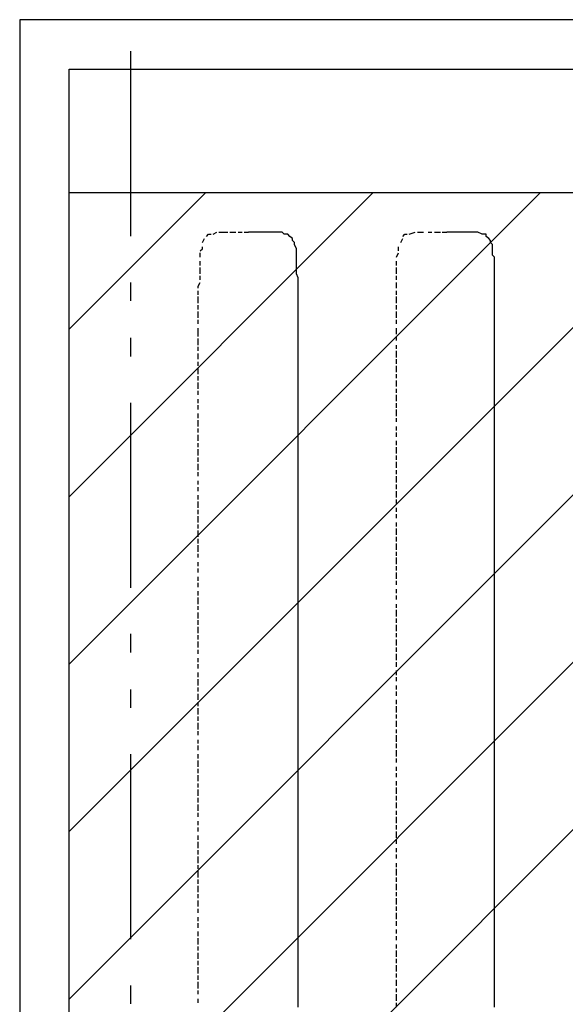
# Model space of a CAD drawing. Extents: x 997 to 109698, y 921 to 94021.
# Tile 372 of 656: x 6473 to 7579, y 57040 to 59036. Entities that reach past the tile are written whole.
import ezdxf

# ---------------------------------------------------------------- set-up
doc = ezdxf.new("R2010")
doc.units = 0
doc.header["$MEASUREMENT"] = 0
for name, color, linetype in [('12', 7, 'CONTINUOUS'), ('28', 7, 'CONTINUOUS'), ('40', 7, 'CONTINUOUS')]:
    doc.layers.add(name, color=color, linetype=linetype)

msp = doc.modelspace()

# ---------------------------------------------------------------- linework, layer by layer
at = {"layer": '12', "color": 1}
for p, q in [((6864.630503, 58601.563401), (6872.630503, 58605.563401)), ((6876.630503, 58605.563401), (6885.630503, 58605.563401)), ((6885.630503, 58605.563401), (6894.630503, 58605.563401)), ((6898.630503, 58605.563401), (6910.630503, 58605.563401)), ((6915.630503, 58605.563401), (6923.630503, 58605.563401)), ((6927.630503, 58605.563401), (6936.630503, 58605.563401)), ((7262.630503, 58601.563401), (7274.630503, 58605.563401)), ((7279.630503, 58605.563401), (7287.630503, 58605.563401)), ((7287.630503, 58605.563401), (7291.630503, 58605.563401)), ((7300.630503, 58605.563401), (7308.630503, 58605.563401)), ((7313.630503, 58605.563401), (7325.630503, 58605.563401)), ((7329.630503, 58605.563401), (7338.630503, 58605.563401)), ((6843.630503, 58584.563401), (6847.630503, 58592.563401)), ((7240.630503, 58567.563401), (7240.630503, 58575.563401)), ((7245.630503, 58584.563401), (7249.630503, 58592.563401)), ((6838.630503, 58554.563401), (6838.630503, 58563.563401)), ((7236.630503, 58554.563401), (7240.630503, 58563.563401)), ((6838.630503, 58537.563401), (6838.630503, 58546.563401)), ((7236.630503, 58537.563401), (7236.630503, 58546.563401)), ((6838.630503, 58520.563401), (6838.630503, 58533.563401)), ((6838.630503, 58508.563401), (6838.630503, 58516.563401)), ((7236.630503, 58520.563401), (7236.630503, 58533.563401)), ((7236.630503, 58508.563401), (7236.630503, 58516.563401)), ((7236.630503, 58491.563401), (7236.630503, 58503.563401)), ((6834.630503, 58478.563401), (6834.630503, 58486.563401)), ((6834.630503, 58461.563401), (6834.630503, 58474.563401)), ((7236.630503, 58478.563401), (7236.630503, 58486.563401)), ((7236.630503, 58461.563401), (7236.630503, 58474.563401)), ((6834.630503, 58448.563401), (6834.630503, 58457.563401)), ((7236.630503, 58448.563401), (7236.630503, 58457.563401)), ((6834.630503, 58431.563401), (6834.630503, 58444.563401)), ((7236.630503, 58431.563401), (7236.630503, 58444.563401)), ((6834.630503, 58419.563401), (6834.630503, 58427.563401)), ((7236.630503, 58419.563401), (7236.630503, 58427.563401)), ((6834.630503, 58402.563401), (6834.630503, 58410.563401)), ((6834.630503, 58393.563401), (6834.630503, 58402.563401)), ((7236.630503, 58402.563401), (7236.630503, 58410.563401)), ((7236.630503, 58398.563401), (7236.630503, 58402.563401)), ((6834.630503, 58376.563401), (6834.630503, 58389.563401)), ((7236.630503, 58385.563401), (7236.630503, 58393.563401)), ((7236.630503, 58368.563401), (7236.630503, 58376.563401)), ((6834.630503, 58364.563401), (6834.630503, 58372.563401)), ((6834.630503, 58347.563401), (6834.630503, 58359.563401)), ((7236.630503, 58351.563401), (7236.630503, 58364.563401)), ((6834.630503, 58334.563401), (6834.630503, 58342.563401)), ((7236.630503, 58338.563401), (7236.630503, 58347.563401)), ((7236.630503, 58321.563401), (7236.630503, 58334.563401)), ((6834.630503, 58317.563401), (6834.630503, 58330.563401)), ((7236.630503, 58309.563401), (7236.630503, 58317.563401)), ((6834.630503, 58304.563401), (6834.630503, 58313.563401)), ((6834.630503, 58287.563401), (6834.630503, 58300.563401)), ((7236.630503, 58292.563401), (7236.630503, 58304.563401)), ((6834.630503, 58275.563401), (6834.630503, 58283.563401)), ((7236.630503, 58279.563401), (7236.630503, 58287.563401)), ((7236.630503, 58262.563401), (7236.630503, 58275.563401)), ((6834.630503, 58258.563401), (6834.630503, 58266.563401)), ((6834.630503, 58245.563401), (6834.630503, 58254.563401)), ((7236.630503, 58249.563401), (7236.630503, 58258.563401)), ((6834.630503, 58228.563401), (6834.630503, 58237.563401)), ((7236.630503, 58232.563401), (7236.630503, 58245.563401)), ((6834.630503, 58211.563401), (6834.630503, 58224.563401)), ((7236.630503, 58220.563401), (7236.630503, 58228.563401)), ((6834.630503, 58199.563401), (6834.630503, 58207.563401)), ((6834.630503, 58182.563401), (6834.630503, 58194.563401)), ((7236.630503, 58203.563401), (7236.630503, 58211.563401)), ((7236.630503, 58190.563401), (7236.630503, 58199.563401)), ((6834.630503, 58169.563401), (6834.630503, 58177.563401)), ((7236.630503, 58173.563401), (7236.630503, 58182.563401)), ((6834.630503, 58152.563401), (6834.630503, 58165.563401)), ((7236.630503, 58156.563401), (7236.630503, 58169.563401)), ((6834.630503, 58139.563401), (6834.630503, 58148.563401)), ((6834.630503, 58122.563401), (6834.630503, 58135.563401)), ((7236.630503, 58143.563401), (7236.630503, 58152.563401)), ((7236.630503, 58127.563401), (7236.630503, 58139.563401)), ((6834.630503, 58110.563401), (6834.630503, 58118.563401)), ((7236.630503, 58114.563401), (7236.630503, 58122.563401)), ((6834.630503, 58093.563401), (6834.630503, 58101.563401)), ((7236.630503, 58097.563401), (7236.630503, 58110.563401)), ((6834.630503, 58080.563401), (6834.630503, 58088.563401)), ((7236.630503, 58084.563401), (7236.630503, 58093.563401)), ((7236.630503, 58067.563401), (7236.630503, 58080.563401)), ((6834.630503, 58063.563401), (6834.630503, 58072.563401)), ((6834.630503, 58046.563401), (6834.630503, 58059.563401)), ((7236.630503, 58055.563401), (7236.630503, 58063.563401)), ((6834.630503, 58033.563401), (6834.630503, 58042.563401)), ((7236.630503, 58038.563401), (7236.630503, 58046.563401)), ((6834.630503, 58016.563401), (6834.630503, 58029.563401)), ((7236.630503, 58025.563401), (7236.630503, 58033.563401)), ((7236.630503, 58008.563401), (7236.630503, 58016.563401)), ((6834.630503, 58004.563401), (6834.630503, 58012.563401)), ((6834.630503, 57987.563401), (6834.630503, 58000.563401)), ((7236.630503, 57991.563401), (7236.630503, 58004.563401)), ((6834.630503, 57974.563401), (6834.630503, 57983.563401)), ((7236.630503, 57978.563401), (7236.630503, 57987.563401)), ((6834.630503, 57957.563401), (6834.630503, 57970.563401)), ((7236.630503, 57961.563401), (7236.630503, 57974.563401)), ((7236.630503, 57949.563401), (7236.630503, 57957.563401)), ((6834.630503, 57945.563401), (6834.630503, 57953.563401)), ((6834.630503, 57928.563401), (6834.630503, 57936.563401)), ((7236.630503, 57932.563401), (7236.630503, 57945.563401)), ((6834.630503, 57915.563401), (6834.630503, 57923.563401)), ((7236.630503, 57919.563401), (7236.630503, 57928.563401)), ((7236.630503, 57902.563401), (7236.630503, 57915.563401)), ((6834.630503, 57898.563401), (6834.630503, 57906.563401)), ((7236.630503, 57890.563401), (7236.630503, 57898.563401)), ((6834.630503, 57885.563401), (6834.630503, 57894.563401)), ((6834.630503, 57868.563401), (6834.630503, 57877.563401)), ((7236.630503, 57873.563401), (7236.630503, 57881.563401)), ((6834.630503, 57851.563401), (6834.630503, 57864.563401)), ((7236.630503, 57860.563401), (7236.630503, 57868.563401)), ((6834.630503, 57839.563401), (6834.630503, 57847.563401)), ((7236.630503, 57843.563401), (7236.630503, 57851.563401)), ((7236.630503, 57826.563401), (7236.630503, 57839.563401)), ((6834.630503, 57822.563401), (6834.630503, 57834.563401)), ((6834.630503, 57809.563401), (6834.630503, 57818.563401)), ((7236.630503, 57813.563401), (7236.630503, 57822.563401)), ((6834.630503, 57792.563401), (6834.630503, 57805.563401)), ((7236.630503, 57796.563401), (7236.630503, 57809.563401)), ((6834.630503, 57779.563401), (6834.630503, 57788.563401)), ((6834.630503, 57763.563401), (6834.630503, 57775.563401)), ((7236.630503, 57784.563401), (7236.630503, 57792.563401)), ((7236.630503, 57767.563401), (7236.630503, 57779.563401)), ((6834.630503, 57750.563401), (6834.630503, 57758.563401)), ((7236.630503, 57754.563401), (7236.630503, 57763.563401)), ((6834.630503, 57733.563401), (6834.630503, 57741.563401)), ((7236.630503, 57737.563401), (7236.630503, 57750.563401)), ((6834.630503, 57720.563401), (6834.630503, 57729.563401)), ((7236.630503, 57724.563401), (7236.630503, 57733.563401)), ((7236.630503, 57707.563401), (7236.630503, 57716.563401)), ((6834.630503, 57703.563401), (6834.630503, 57712.563401)), ((6834.630503, 57686.563401), (6834.630503, 57699.563401)), ((7236.630503, 57695.563401), (7236.630503, 57703.563401)), ((6834.630503, 57674.563401), (6834.630503, 57682.563401)), ((7236.630503, 57678.563401), (7236.630503, 57686.563401)), ((6834.630503, 57657.563401), (6834.630503, 57669.563401)), ((7236.630503, 57665.563401), (7236.630503, 57674.563401)), ((7236.630503, 57648.563401), (7236.630503, 57657.563401)), ((6834.630503, 57644.563401), (6834.630503, 57652.563401)), ((6834.630503, 57627.563401), (6834.630503, 57640.563401)), ((7236.630503, 57631.563401), (7236.630503, 57644.563401)), ((6834.630503, 57614.563401), (6834.630503, 57623.563401)), ((7236.630503, 57619.563401), (7236.630503, 57627.563401)), ((6834.630503, 57597.563401), (6834.630503, 57610.563401)), ((7236.630503, 57602.563401), (7236.630503, 57614.563401)), ((7236.630503, 57589.563401), (7236.630503, 57597.563401)), ((6834.630503, 57585.563401), (6834.630503, 57593.563401)), ((6834.630503, 57568.563401), (6834.630503, 57576.563401)), ((7236.630503, 57572.563401), (7236.630503, 57585.563401)), ((6834.630503, 57555.563401), (6834.630503, 57564.563401)), ((7236.630503, 57559.563401), (7236.630503, 57568.563401)), ((6834.630503, 57538.563401), (6834.630503, 57547.563401)), ((7236.630503, 57542.563401), (7236.630503, 57555.563401)), ((7236.630503, 57530.563401), (7236.630503, 57538.563401)), ((6834.630503, 57521.563401), (6834.630503, 57534.563401)), ((6834.630503, 57508.563401), (6834.630503, 57517.563401)), ((7236.630503, 57513.563401), (7236.630503, 57521.563401)), ((6834.630503, 57492.563401), (6834.630503, 57504.563401)), ((7236.630503, 57500.563401), (7236.630503, 57508.563401)), ((6834.630503, 57479.563401), (6834.630503, 57487.563401)), ((7236.630503, 57483.563401), (7236.630503, 57492.563401)), ((7236.630503, 57466.563401), (7236.630503, 57479.563401)), ((6834.630503, 57462.563401), (6834.630503, 57475.563401)), ((6834.630503, 57449.563401), (6834.630503, 57458.563401)), ((7236.630503, 57453.563401), (7236.630503, 57462.563401)), ((6834.630503, 57432.563401), (6834.630503, 57445.563401)), ((7236.630503, 57437.563401), (7236.630503, 57449.563401)), ((6834.630503, 57420.563401), (6834.630503, 57428.563401)), ((7236.630503, 57424.563401), (7236.630503, 57432.563401)), ((7236.630503, 57407.563401), (7236.630503, 57420.563401)), ((6834.630503, 57403.563401), (6834.630503, 57411.563401)), ((6834.630503, 57390.563401), (6834.630503, 57398.563401)), ((7236.630503, 57394.563401), (7236.630503, 57403.563401)), ((6834.630503, 57373.563401), (6834.630503, 57382.563401)), ((7236.630503, 57377.563401), (7236.630503, 57390.563401)), ((6834.630503, 57356.563401), (6834.630503, 57369.563401)), ((7236.630503, 57365.563401), (7236.630503, 57373.563401)), ((7236.630503, 57348.563401), (7236.630503, 57356.563401)), ((6834.630503, 57343.563401), (6834.630503, 57352.563401)), ((6834.630503, 57326.563401), (6834.630503, 57339.563401)), ((7236.630503, 57335.563401), (7236.630503, 57343.563401)), ((6834.630503, 57314.563401), (6834.630503, 57322.563401)), ((7236.630503, 57318.563401), (7236.630503, 57326.563401)), ((6834.630503, 57297.563401), (6834.630503, 57310.563401)), ((7236.630503, 57301.563401), (7236.630503, 57314.563401)), ((7236.630503, 57288.563401), (7236.630503, 57297.563401)), ((6834.630503, 57284.563401), (6834.630503, 57293.563401)), ((6834.630503, 57267.563401), (6834.630503, 57280.563401)), ((7236.630503, 57271.563401), (7236.630503, 57284.563401)), ((6834.630503, 57255.563401), (6834.630503, 57263.563401)), ((7236.630503, 57259.563401), (7236.630503, 57267.563401)), ((6834.630503, 57238.563401), (6834.630503, 57250.563401)), ((7236.630503, 57242.563401), (7236.630503, 57255.563401)), ((7236.630503, 57229.563401), (7236.630503, 57238.563401)), ((6834.630503, 57225.563401), (6834.630503, 57233.563401)), ((7236.630503, 57212.563401), (7236.630503, 57225.563401)), ((6834.630503, 57208.563401), (6834.630503, 57216.563401)), ((6834.630503, 57195.563401), (6834.630503, 57204.563401)), ((7236.630503, 57199.563401), (7236.630503, 57208.563401)), ((6834.630503, 57178.563401), (6834.630503, 57187.563401)), ((7236.630503, 57183.563401), (7236.630503, 57191.563401)), ((7236.630503, 57170.563401), (7236.630503, 57178.563401)), ((6834.630503, 57161.563401), (6834.630503, 57174.563401)), ((6834.630503, 57149.563401), (6834.630503, 57157.563401)), ((7236.630503, 57153.563401), (7236.630503, 57161.563401)), ((6834.630503, 57132.563401), (6834.630503, 57144.563401)), ((7236.630503, 57136.563401), (7236.630503, 57149.563401)), ((6834.630503, 57119.563401), (6834.630503, 57128.563401)), ((7236.630503, 57123.563401), (7236.630503, 57132.563401)), ((7236.630503, 57106.563401), (7236.630503, 57119.563401)), ((6834.630503, 57102.563401), (6834.630503, 57115.563401)), ((6834.630503, 57089.563401), (6834.630503, 57098.563401)), ((7236.630503, 57094.563401), (7236.630503, 57102.563401)), ((6834.630503, 57072.563401), (6834.630503, 57085.563401)), ((7236.630503, 57077.563401), (7236.630503, 57089.563401)), ((6834.630503, 57060.563401), (6834.630503, 57068.563401)), ((7236.630503, 57064.563401), (7236.630503, 57072.563401)), ((7236.630503, 57047.563401), (7236.630503, 57060.563401)), ((6834.630503, 57043.563401), (6834.630503, 57051.563401)), ((7236.630503, 57034.563401), (7236.630503, 57043.563401))]:
    msp.add_line(p, q, dxfattribs=at)
at = {"layer": '12', "color": 5}
for p, q in [((6940.630503, 58605.563401), (6936.630503, 58605.563401)), ((6953.630503, 58605.563401), (6940.630503, 58605.563401)), ((6961.630503, 58605.563401), (6953.630503, 58605.563401)), ((6970.630503, 58605.563401), (6961.630503, 58605.563401)), ((6982.630503, 58605.563401), (6970.630503, 58605.563401)), ((6986.630503, 58605.563401), (6982.630503, 58605.563401)), ((6991.630503, 58605.563401), (6986.630503, 58605.563401)), ((7004.630503, 58605.563401), (6991.630503, 58605.563401)), ((7342.630503, 58605.563401), (7338.630503, 58605.563401)), ((7350.630503, 58605.563401), (7342.630503, 58605.563401)), ((7359.630503, 58605.563401), (7350.630503, 58605.563401)), ((7372.630503, 58605.563401), (7359.630503, 58605.563401)), ((7380.630503, 58605.563401), (7372.630503, 58605.563401)), ((7384.630503, 58605.563401), (7380.630503, 58605.563401)), ((7393.630503, 58605.563401), (7384.630503, 58605.563401)), ((7401.630503, 58605.563401), (7393.630503, 58605.563401)), ((7410.630503, 58601.563401), (7401.630503, 58605.563401)), ((7033.630503, 58571.563401), (7029.630503, 58580.563401)), ((7431.630503, 58571.563401), (7431.630503, 58580.563401)), ((7033.630503, 58558.563401), (7033.630503, 58571.563401)), ((7033.630503, 58550.563401), (7033.630503, 58558.563401)), ((7431.630503, 58558.563401), (7431.630503, 58571.563401)), ((7033.630503, 58541.563401), (7033.630503, 58550.563401)), ((7033.630503, 58529.563401), (7033.630503, 58541.563401)), ((7435.630503, 58541.563401), (7435.630503, 58550.563401)), ((7435.630503, 58529.563401), (7435.630503, 58541.563401)), ((7033.630503, 58520.563401), (7033.630503, 58529.563401)), ((7037.630503, 58512.563401), (7033.630503, 58520.563401)), ((7435.630503, 58520.563401), (7435.630503, 58529.563401)), ((7435.630503, 58512.563401), (7435.630503, 58520.563401)), ((7037.630503, 58499.563401), (7037.630503, 58512.563401)), ((7037.630503, 58491.563401), (7037.630503, 58499.563401)), ((7435.630503, 58499.563401), (7435.630503, 58512.563401)), ((7435.630503, 58491.563401), (7435.630503, 58499.563401)), ((7037.630503, 58478.563401), (7037.630503, 58491.563401)), ((7037.630503, 58469.563401), (7037.630503, 58478.563401)), ((7435.630503, 58478.563401), (7435.630503, 58491.563401)), ((7435.630503, 58469.563401), (7435.630503, 58478.563401)), ((7037.630503, 58461.563401), (7037.630503, 58469.563401)), ((7037.630503, 58448.563401), (7037.630503, 58461.563401)), ((7435.630503, 58461.563401), (7435.630503, 58469.563401)), ((7435.630503, 58448.563401), (7435.630503, 58461.563401)), ((7037.630503, 58440.563401), (7037.630503, 58448.563401)), ((7037.630503, 58431.563401), (7037.630503, 58440.563401)), ((7435.630503, 58440.563401), (7435.630503, 58448.563401)), ((7435.630503, 58431.563401), (7435.630503, 58440.563401)), ((7037.630503, 58419.563401), (7037.630503, 58431.563401)), ((7037.630503, 58410.563401), (7037.630503, 58419.563401)), ((7435.630503, 58419.563401), (7435.630503, 58431.563401)), ((7435.630503, 58410.563401), (7435.630503, 58419.563401)), ((7037.630503, 58402.563401), (7037.630503, 58410.563401)), ((7037.630503, 58398.563401), (7037.630503, 58402.563401)), ((7037.630503, 58385.563401), (7037.630503, 58398.563401)), ((7435.630503, 58402.563401), (7435.630503, 58410.563401)), ((7435.630503, 58398.563401), (7435.630503, 58402.563401)), ((7435.630503, 58385.563401), (7435.630503, 58398.563401)), ((7037.630503, 58376.563401), (7037.630503, 58385.563401)), ((7037.630503, 58364.563401), (7037.630503, 58376.563401)), ((7435.630503, 58376.563401), (7435.630503, 58385.563401)), ((7435.630503, 58364.563401), (7435.630503, 58376.563401)), ((7037.630503, 58355.563401), (7037.630503, 58364.563401)), ((7037.630503, 58347.563401), (7037.630503, 58355.563401)), ((7435.630503, 58355.563401), (7435.630503, 58364.563401)), ((7435.630503, 58347.563401), (7435.630503, 58355.563401)), ((7037.630503, 58334.563401), (7037.630503, 58347.563401)), ((7037.630503, 58326.563401), (7037.630503, 58334.563401)), ((7435.630503, 58334.563401), (7435.630503, 58347.563401)), ((7435.630503, 58326.563401), (7435.630503, 58334.563401)), ((7037.630503, 58317.563401), (7037.630503, 58326.563401)), ((7037.630503, 58304.563401), (7037.630503, 58317.563401)), ((7435.630503, 58317.563401), (7435.630503, 58326.563401)), ((7435.630503, 58304.563401), (7435.630503, 58317.563401)), ((7037.630503, 58296.563401), (7037.630503, 58304.563401)), ((7037.630503, 58287.563401), (7037.630503, 58296.563401)), ((7435.630503, 58296.563401), (7435.630503, 58304.563401)), ((7435.630503, 58287.563401), (7435.630503, 58296.563401)), ((7037.630503, 58275.563401), (7037.630503, 58287.563401)), ((7037.630503, 58266.563401), (7037.630503, 58275.563401)), ((7435.630503, 58275.563401), (7435.630503, 58287.563401)), ((7435.630503, 58266.563401), (7435.630503, 58275.563401)), ((7037.630503, 58254.563401), (7037.630503, 58266.563401)), ((7037.630503, 58245.563401), (7037.630503, 58254.563401)), ((7435.630503, 58254.563401), (7435.630503, 58266.563401)), ((7435.630503, 58245.563401), (7435.630503, 58254.563401)), ((7037.630503, 58237.563401), (7037.630503, 58245.563401)), ((7037.630503, 58224.563401), (7037.630503, 58237.563401)), ((7435.630503, 58237.563401), (7435.630503, 58245.563401)), ((7435.630503, 58224.563401), (7435.630503, 58237.563401)), ((7037.630503, 58215.563401), (7037.630503, 58224.563401)), ((7037.630503, 58207.563401), (7037.630503, 58215.563401)), ((7435.630503, 58215.563401), (7435.630503, 58224.563401)), ((7435.630503, 58207.563401), (7435.630503, 58215.563401)), ((7037.630503, 58194.563401), (7037.630503, 58207.563401)), ((7037.630503, 58186.563401), (7037.630503, 58194.563401)), ((7435.630503, 58194.563401), (7435.630503, 58207.563401)), ((7435.630503, 58186.563401), (7435.630503, 58194.563401)), ((7037.630503, 58177.563401), (7037.630503, 58186.563401)), ((7037.630503, 58165.563401), (7037.630503, 58177.563401)), ((7435.630503, 58177.563401), (7435.630503, 58186.563401)), ((7435.630503, 58165.563401), (7435.630503, 58177.563401)), ((7037.630503, 58156.563401), (7037.630503, 58165.563401)), ((7037.630503, 58143.563401), (7037.630503, 58156.563401)), ((7435.630503, 58156.563401), (7435.630503, 58165.563401)), ((7435.630503, 58143.563401), (7435.630503, 58156.563401)), ((7037.630503, 58135.563401), (7037.630503, 58143.563401)), ((7037.630503, 58127.563401), (7037.630503, 58135.563401)), ((7435.630503, 58135.563401), (7435.630503, 58143.563401)), ((7435.630503, 58127.563401), (7435.630503, 58135.563401)), ((7037.630503, 58114.563401), (7037.630503, 58127.563401)), ((7435.630503, 58114.563401), (7435.630503, 58127.563401)), ((7037.630503, 58105.563401), (7037.630503, 58114.563401)), ((7037.630503, 58097.563401), (7037.630503, 58105.563401)), ((7037.630503, 58084.563401), (7037.630503, 58097.563401)), ((7435.630503, 58105.563401), (7435.630503, 58114.563401)), ((7435.630503, 58097.563401), (7435.630503, 58105.563401)), ((7435.630503, 58084.563401), (7435.630503, 58097.563401)), ((7037.630503, 58076.563401), (7037.630503, 58084.563401)), ((7037.630503, 58067.563401), (7037.630503, 58076.563401)), ((7435.630503, 58076.563401), (7435.630503, 58084.563401)), ((7435.630503, 58067.563401), (7435.630503, 58076.563401)), ((7037.630503, 58055.563401), (7037.630503, 58067.563401)), ((7037.630503, 58046.563401), (7037.630503, 58055.563401)), ((7435.630503, 58055.563401), (7435.630503, 58067.563401)), ((7435.630503, 58046.563401), (7435.630503, 58055.563401)), ((7037.630503, 58038.563401), (7037.630503, 58046.563401)), ((7037.630503, 58025.563401), (7037.630503, 58038.563401)), ((7435.630503, 58033.563401), (7435.630503, 58046.563401)), ((7037.630503, 58016.563401), (7037.630503, 58025.563401)), ((7037.630503, 58004.563401), (7037.630503, 58016.563401)), ((7435.630503, 58025.563401), (7435.630503, 58033.563401)), ((7435.630503, 58016.563401), (7435.630503, 58025.563401)), ((7435.630503, 58004.563401), (7435.630503, 58016.563401)), ((7037.630503, 57995.563401), (7037.630503, 58004.563401)), ((7037.630503, 57987.563401), (7037.630503, 57995.563401)), ((7435.630503, 57995.563401), (7435.630503, 58004.563401)), ((7435.630503, 57987.563401), (7435.630503, 57995.563401)), ((7037.630503, 57974.563401), (7037.630503, 57987.563401)), ((7435.630503, 57974.563401), (7435.630503, 57987.563401)), ((7037.630503, 57966.563401), (7037.630503, 57974.563401)), ((7037.630503, 57957.563401), (7037.630503, 57966.563401)), ((7037.630503, 57945.563401), (7037.630503, 57957.563401)), ((7435.630503, 57966.563401), (7435.630503, 57974.563401)), ((7435.630503, 57957.563401), (7435.630503, 57966.563401)), ((7435.630503, 57945.563401), (7435.630503, 57957.563401)), ((7037.630503, 57936.563401), (7037.630503, 57945.563401)), ((7037.630503, 57928.563401), (7037.630503, 57936.563401)), ((7435.630503, 57936.563401), (7435.630503, 57945.563401)), ((7435.630503, 57923.563401), (7435.630503, 57936.563401)), ((7037.630503, 57915.563401), (7037.630503, 57928.563401)), ((7037.630503, 57906.563401), (7037.630503, 57915.563401)), ((7435.630503, 57915.563401), (7435.630503, 57923.563401)), ((7435.630503, 57906.563401), (7435.630503, 57915.563401)), ((7037.630503, 57894.563401), (7037.630503, 57906.563401)), ((7435.630503, 57894.563401), (7435.630503, 57906.563401)), ((7037.630503, 57885.563401), (7037.630503, 57894.563401)), ((7037.630503, 57877.563401), (7037.630503, 57885.563401)), ((7037.630503, 57864.563401), (7037.630503, 57877.563401)), ((7435.630503, 57885.563401), (7435.630503, 57894.563401)), ((7435.630503, 57877.563401), (7435.630503, 57885.563401)), ((7435.630503, 57864.563401), (7435.630503, 57877.563401)), ((7037.630503, 57856.563401), (7037.630503, 57864.563401)), ((7037.630503, 57847.563401), (7037.630503, 57856.563401)), ((7435.630503, 57856.563401), (7435.630503, 57864.563401)), ((7435.630503, 57847.563401), (7435.630503, 57856.563401)), ((7037.630503, 57834.563401), (7037.630503, 57847.563401)), ((7435.630503, 57834.563401), (7435.630503, 57847.563401)), ((7037.630503, 57826.563401), (7037.630503, 57834.563401)), ((7037.630503, 57818.563401), (7037.630503, 57826.563401)), ((7037.630503, 57805.563401), (7037.630503, 57818.563401)), ((7435.630503, 57826.563401), (7435.630503, 57834.563401)), ((7435.630503, 57818.563401), (7435.630503, 57826.563401)), ((7435.630503, 57805.563401), (7435.630503, 57818.563401)), ((7037.630503, 57796.563401), (7037.630503, 57805.563401)), ((7037.630503, 57784.563401), (7037.630503, 57796.563401)), ((7435.630503, 57796.563401), (7435.630503, 57805.563401)), ((7435.630503, 57784.563401), (7435.630503, 57796.563401)), ((7037.630503, 57775.563401), (7037.630503, 57784.563401)), ((7037.630503, 57767.563401), (7037.630503, 57775.563401)), ((7435.630503, 57775.563401), (7435.630503, 57784.563401)), ((7435.630503, 57767.563401), (7435.630503, 57775.563401)), ((7037.630503, 57754.563401), (7037.630503, 57767.563401)), ((7435.630503, 57754.563401), (7435.630503, 57767.563401)), ((7037.630503, 57746.563401), (7037.630503, 57754.563401)), ((7037.630503, 57737.563401), (7037.630503, 57746.563401)), ((7037.630503, 57724.563401), (7037.630503, 57737.563401)), ((7435.630503, 57746.563401), (7435.630503, 57754.563401)), ((7435.630503, 57737.563401), (7435.630503, 57746.563401)), ((7435.630503, 57724.563401), (7435.630503, 57737.563401)), ((7037.630503, 57716.563401), (7037.630503, 57724.563401)), ((7037.630503, 57707.563401), (7037.630503, 57716.563401)), ((7435.630503, 57716.563401), (7435.630503, 57724.563401)), ((7435.630503, 57707.563401), (7435.630503, 57716.563401)), ((7037.630503, 57695.563401), (7037.630503, 57707.563401)), ((7435.630503, 57695.563401), (7435.630503, 57707.563401)), ((7037.630503, 57686.563401), (7037.630503, 57695.563401)), ((7037.630503, 57674.563401), (7037.630503, 57686.563401)), ((7435.630503, 57686.563401), (7435.630503, 57695.563401)), ((7435.630503, 57674.563401), (7435.630503, 57686.563401)), ((7037.630503, 57665.563401), (7037.630503, 57674.563401)), ((7037.630503, 57657.563401), (7037.630503, 57665.563401)), ((7037.630503, 57644.563401), (7037.630503, 57657.563401)), ((7435.630503, 57665.563401), (7435.630503, 57674.563401)), ((7435.630503, 57657.563401), (7435.630503, 57665.563401)), ((7435.630503, 57644.563401), (7435.630503, 57657.563401)), ((7037.630503, 57636.563401), (7037.630503, 57644.563401)), ((7037.630503, 57627.563401), (7037.630503, 57636.563401)), ((7435.630503, 57636.563401), (7435.630503, 57644.563401)), ((7435.630503, 57627.563401), (7435.630503, 57636.563401)), ((7037.630503, 57614.563401), (7037.630503, 57627.563401)), ((7435.630503, 57614.563401), (7435.630503, 57627.563401)), ((7037.630503, 57606.563401), (7037.630503, 57614.563401)), ((7037.630503, 57597.563401), (7037.630503, 57606.563401)), ((7037.630503, 57585.563401), (7037.630503, 57597.563401)), ((7435.630503, 57606.563401), (7435.630503, 57614.563401)), ((7435.630503, 57597.563401), (7435.630503, 57606.563401)), ((7435.630503, 57585.563401), (7435.630503, 57597.563401)), ((7037.630503, 57576.563401), (7037.630503, 57585.563401)), ((7037.630503, 57564.563401), (7037.630503, 57576.563401)), ((7435.630503, 57576.563401), (7435.630503, 57585.563401)), ((7435.630503, 57564.563401), (7435.630503, 57576.563401)), ((7037.630503, 57555.563401), (7037.630503, 57564.563401)), ((7435.630503, 57555.563401), (7435.630503, 57564.563401)), ((7037.630503, 57547.563401), (7037.630503, 57555.563401)), ((7037.630503, 57534.563401), (7037.630503, 57547.563401)), ((7435.630503, 57547.563401), (7435.630503, 57555.563401)), ((7435.630503, 57534.563401), (7435.630503, 57547.563401)), ((7037.630503, 57525.563401), (7037.630503, 57534.563401)), ((7037.630503, 57517.563401), (7037.630503, 57525.563401)), ((7037.630503, 57504.563401), (7037.630503, 57517.563401)), ((7435.630503, 57525.563401), (7435.630503, 57534.563401)), ((7435.630503, 57517.563401), (7435.630503, 57525.563401)), ((7435.630503, 57504.563401), (7435.630503, 57517.563401)), ((7037.630503, 57496.563401), (7037.630503, 57504.563401)), ((7037.630503, 57487.563401), (7037.630503, 57496.563401)), ((7435.630503, 57496.563401), (7435.630503, 57504.563401)), ((7435.630503, 57487.563401), (7435.630503, 57496.563401)), ((7037.630503, 57475.563401), (7037.630503, 57487.563401)), ((7435.630503, 57475.563401), (7435.630503, 57487.563401)), ((7037.630503, 57466.563401), (7037.630503, 57475.563401)), ((7037.630503, 57458.563401), (7037.630503, 57466.563401)), ((7037.630503, 57445.563401), (7037.630503, 57458.563401)), ((7435.630503, 57466.563401), (7435.630503, 57475.563401)), ((7435.630503, 57453.563401), (7435.630503, 57466.563401)), ((7037.630503, 57437.563401), (7037.630503, 57445.563401)), ((7037.630503, 57424.563401), (7037.630503, 57437.563401)), ((7435.630503, 57445.563401), (7435.630503, 57453.563401)), ((7435.630503, 57437.563401), (7435.630503, 57445.563401)), ((7435.630503, 57424.563401), (7435.630503, 57437.563401)), ((7037.630503, 57415.563401), (7037.630503, 57424.563401)), ((7435.630503, 57415.563401), (7435.630503, 57424.563401)), ((7037.630503, 57407.563401), (7037.630503, 57415.563401)), ((7037.630503, 57394.563401), (7037.630503, 57407.563401)), ((7435.630503, 57407.563401), (7435.630503, 57415.563401)), ((7435.630503, 57394.563401), (7435.630503, 57407.563401)), ((7037.630503, 57386.563401), (7037.630503, 57394.563401)), ((7037.630503, 57377.563401), (7037.630503, 57386.563401)), ((7037.630503, 57365.563401), (7037.630503, 57377.563401)), ((7435.630503, 57386.563401), (7435.630503, 57394.563401)), ((7435.630503, 57377.563401), (7435.630503, 57386.563401)), ((7435.630503, 57365.563401), (7435.630503, 57377.563401)), ((7037.630503, 57356.563401), (7037.630503, 57365.563401)), ((7037.630503, 57348.563401), (7037.630503, 57356.563401)), ((7435.630503, 57356.563401), (7435.630503, 57365.563401)), ((7435.630503, 57343.563401), (7435.630503, 57356.563401)), ((7037.630503, 57335.563401), (7037.630503, 57348.563401)), ((7435.630503, 57335.563401), (7435.630503, 57343.563401)), ((7037.630503, 57326.563401), (7037.630503, 57335.563401)), ((7037.630503, 57314.563401), (7037.630503, 57326.563401)), ((7435.630503, 57326.563401), (7435.630503, 57335.563401)), ((7435.630503, 57314.563401), (7435.630503, 57326.563401)), ((7037.630503, 57305.563401), (7037.630503, 57314.563401)), ((7037.630503, 57297.563401), (7037.630503, 57305.563401)), ((7037.630503, 57284.563401), (7037.630503, 57297.563401)), ((7435.630503, 57305.563401), (7435.630503, 57314.563401)), ((7435.630503, 57297.563401), (7435.630503, 57305.563401)), ((7435.630503, 57284.563401), (7435.630503, 57297.563401)), ((7037.630503, 57276.563401), (7037.630503, 57284.563401)), ((7037.630503, 57267.563401), (7037.630503, 57276.563401)), ((7435.630503, 57276.563401), (7435.630503, 57284.563401)), ((7435.630503, 57267.563401), (7435.630503, 57276.563401)), ((7037.630503, 57255.563401), (7037.630503, 57267.563401)), ((7435.630503, 57255.563401), (7435.630503, 57267.563401)), ((7037.630503, 57246.563401), (7037.630503, 57255.563401)), ((7037.630503, 57238.563401), (7037.630503, 57246.563401)), ((7037.630503, 57225.563401), (7037.630503, 57238.563401)), ((7435.630503, 57246.563401), (7435.630503, 57255.563401)), ((7435.630503, 57238.563401), (7435.630503, 57246.563401)), ((7435.630503, 57225.563401), (7435.630503, 57238.563401)), ((7037.630503, 57216.563401), (7037.630503, 57225.563401)), ((7435.630503, 57216.563401), (7435.630503, 57225.563401)), ((7037.630503, 57204.563401), (7037.630503, 57216.563401)), ((7037.630503, 57195.563401), (7037.630503, 57204.563401)), ((7435.630503, 57204.563401), (7435.630503, 57216.563401)), ((7435.630503, 57195.563401), (7435.630503, 57204.563401)), ((7037.630503, 57187.563401), (7037.630503, 57195.563401)), ((7037.630503, 57174.563401), (7037.630503, 57187.563401)), ((7435.630503, 57187.563401), (7435.630503, 57195.563401)), ((7435.630503, 57174.563401), (7435.630503, 57187.563401)), ((7037.630503, 57166.563401), (7037.630503, 57174.563401)), ((7037.630503, 57157.563401), (7037.630503, 57166.563401)), ((7037.630503, 57144.563401), (7037.630503, 57157.563401)), ((7435.630503, 57166.563401), (7435.630503, 57174.563401)), ((7435.630503, 57157.563401), (7435.630503, 57166.563401)), ((7435.630503, 57144.563401), (7435.630503, 57157.563401)), ((7037.630503, 57136.563401), (7037.630503, 57144.563401)), ((7435.630503, 57136.563401), (7435.630503, 57144.563401)), ((7037.630503, 57128.563401), (7037.630503, 57136.563401)), ((7037.630503, 57115.563401), (7037.630503, 57128.563401)), ((7435.630503, 57128.563401), (7435.630503, 57136.563401)), ((7435.630503, 57115.563401), (7435.630503, 57128.563401)), ((7037.630503, 57106.563401), (7037.630503, 57115.563401)), ((7037.630503, 57094.563401), (7037.630503, 57106.563401)), ((7435.630503, 57106.563401), (7435.630503, 57115.563401)), ((7435.630503, 57094.563401), (7435.630503, 57106.563401)), ((7037.630503, 57085.563401), (7037.630503, 57094.563401)), ((7037.630503, 57077.563401), (7037.630503, 57085.563401)), ((7037.630503, 57064.563401), (7037.630503, 57077.563401)), ((7435.630503, 57085.563401), (7435.630503, 57094.563401)), ((7435.630503, 57077.563401), (7435.630503, 57085.563401)), ((7435.630503, 57064.563401), (7435.630503, 57077.563401)), ((7037.630503, 57056.563401), (7037.630503, 57064.563401)), ((7435.630503, 57056.563401), (7435.630503, 57064.563401)), ((7037.630503, 57047.563401), (7037.630503, 57056.563401)), ((7037.630503, 57034.563401), (7037.630503, 57047.563401)), ((7435.630503, 57047.563401), (7435.630503, 57056.563401)), ((7435.630503, 57034.563401), (7435.630503, 57047.563401))]:
    msp.add_line(p, q, dxfattribs=at)
at = {"layer": '12', "color": 1}
for points in [[(6851.630503, 58596.563401), (6855.630503, 58601.563401), (6860.630503, 58601.563401)], [(7249.630503, 58596.563401), (7253.630503, 58601.563401), (7258.630503, 58601.563401)], [(6838.630503, 58567.563401), (6843.630503, 58571.563401), (6843.630503, 58575.563401)], [(6834.630503, 58491.563401), (6834.630503, 58495.563401), (6838.630503, 58503.563401)]]:
    msp.add_lwpolyline(points, dxfattribs=at)
at = {"layer": '12', "color": 5}
for points in [[(7012.630503, 58601.563401), (7008.630503, 58601.563401), (7004.630503, 58605.563401)], [(7020.630503, 58596.563401), (7016.630503, 58601.563401), (7012.630503, 58601.563401)], [(7025.630503, 58588.563401), (7025.630503, 58592.563401), (7020.630503, 58596.563401)], [(7418.630503, 58596.563401), (7418.630503, 58601.563401), (7410.630503, 58601.563401)], [(7427.630503, 58588.563401), (7423.630503, 58592.563401), (7418.630503, 58596.563401)], [(7029.630503, 58580.563401), (7029.630503, 58584.563401), (7025.630503, 58588.563401)], [(7431.630503, 58580.563401), (7427.630503, 58584.563401), (7427.630503, 58588.563401)], [(7435.630503, 58550.563401), (7435.630503, 58554.563401), (7431.630503, 58558.563401)]]:
    msp.add_lwpolyline(points, dxfattribs=at)
at = {"layer": '28', "color": 2}
for p, q in [((6850.071175, 58685.955237), (6572.636205, 58408.520268)), ((7189.48243, 58685.955237), (6572.636205, 58069.109013)), ((7528.893685, 58685.955237), (6572.636205, 57729.697758)), ((7868.30494, 58685.955237), (6572.636205, 57390.286503)), ((8207.716195, 58685.955237), (6572.636205, 57050.875248)), ((8547.12745, 58685.955237), (6572.636205, 56711.463993)), ((8886.538705, 58685.955237), (6572.636205, 56372.052738))]:
    msp.add_line(p, q, dxfattribs=at)
at = {"layer": '40', "color": 8, "linetype": 'Continuous'}
for p, q in [((7697.918455, 59035.955237), (6472.636205, 59035.955237)), ((6472.636205, 59035.955237), (6472.636205, 56256.826103)), ((6697.636205, 58972.204238), (6697.636205, 58597.204238)), ((6572.636205, 58935.955237), (7697.918455, 58935.955237)), ((6572.636205, 56256.826103), (6572.636205, 58935.955237)), ((6572.636205, 58685.955237), (36822.636205, 58685.955237)), ((6697.636205, 58503.454238), (6697.636205, 58465.954238)), ((6697.636205, 58390.954238), (6697.636205, 58353.454238)), ((6697.636205, 58259.704238), (6697.636205, 57884.704238)), ((6697.636205, 57790.954238), (6697.636205, 57753.454238)), ((6697.636205, 57678.454238), (6697.636205, 57640.954238)), ((6697.636205, 57547.204238), (6697.636205, 57172.204238)), ((6697.636205, 57078.454238), (6697.636205, 57040.954238))]:
    msp.add_line(p, q, dxfattribs=at)

doc.saveas('drawing.dxf')
